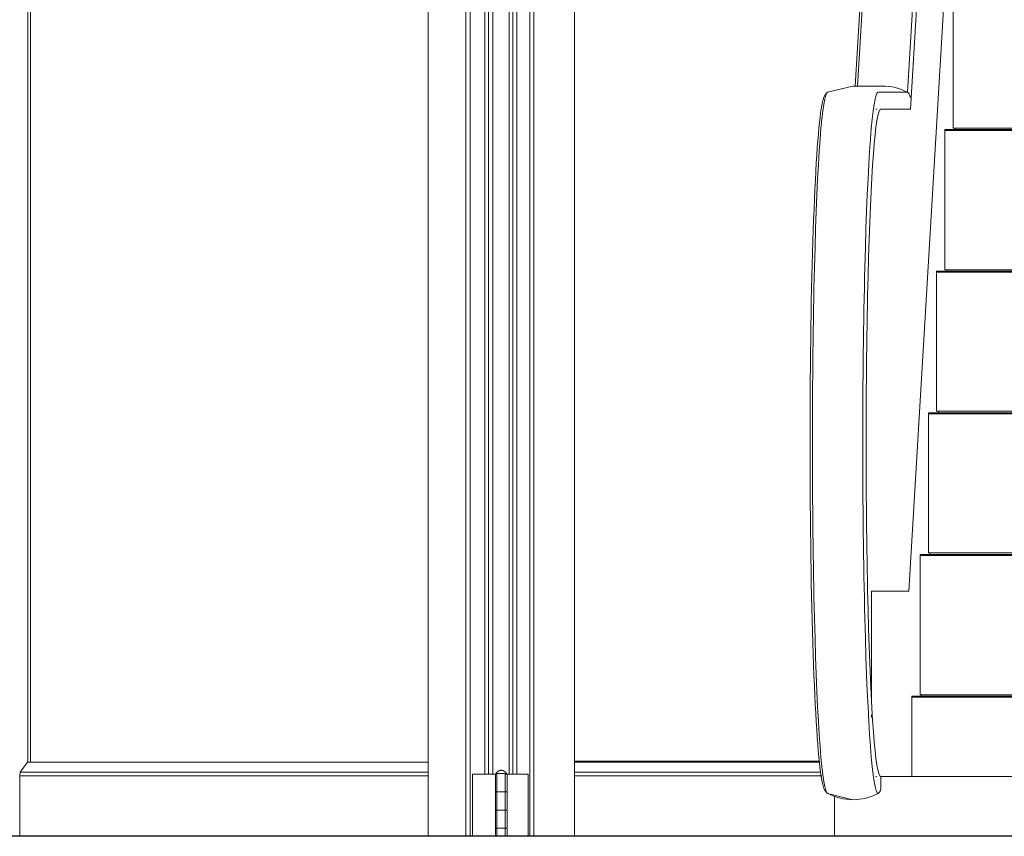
# Model space of a CAD drawing. Header units: inches. Extents: x 424 to 2043, y -237 to 445.
# Tile 778 of 965: x 864.37 to 865.71, y 216.7 to 217.82. Entities that reach past the tile are written whole.
import ezdxf

# ---------------------------------------------------------------- set-up
doc = ezdxf.new("R2010")
doc.units = ezdxf.units.IN
doc.header["$MEASUREMENT"] = 0
doc.layers.add('A-DOOR', color=31, linetype='Continuous', lineweight=9)
doc.layers.add('A-GENM', color=13, linetype='Continuous', lineweight=9)

# ---------------------------------------------------------------- blocks, each defined once
blk = doc.blocks.new('Generic Models 1 - Generic Models 1-135348-Section 1')
at = {"layer": 'A-GENM', "lineweight": 25}
blk.add_line((-89.3931, 1.6), (-119.6678, 1.6), dxfattribs=at)
blk = doc.blocks.new('Escalator - Escalator-177640-Section 1')
at = {"layer": 'A-GENM'}
for p, q in [((-111.1446, 6.5312), (-111.3768, 2.6282)), ((-111.3737, 2.6282), (-111.1412, 6.5377)), ((-111.3052, 2.6197), (-111.0721, 6.5377)), ((-111.3013, 2.5964), (-111.0682, 6.5144)), ((-111.0703, 5.854), (-111.3035, 1.936)), ((-111.2428, 2.5706), (-111.2428, 2.7611)), ((-111.38, 2.6282), (-111.415, 2.6196)), ((-111.3399, 2.6282), (-111.38, 2.6282)), ((-111.3455, 2.6197), (-111.3052, 2.6197)), ((-111.3471, 2.5964), (-111.3485, 2.5964)), ((-111.342, 2.5964), (-111.3013, 2.5964)), ((-111.2541, 2.567), (-111.2541, 2.5686)), ((-111.2541, 2.5686), (-109.8771, 2.5686)), ((-111.2541, 2.3765), (-111.2541, 2.567)), ((-109.8772, 2.567), (-111.2541, 2.567)), ((-111.2541, 2.567), (-109.8772, 2.567)), ((-109.8769, 2.5706), (-111.2428, 2.5706)), ((-111.24, 2.5686), (-111.2399, 2.5706)), ((-111.24, 2.5686), (-111.2399, 2.5706)), ((-111.2654, 2.3729), (-111.2654, 2.3745)), ((-111.2654, 2.3745), (-109.8865, 2.3745)), ((-109.8864, 2.3765), (-111.2541, 2.3765)), ((-111.2516, 2.3745), (-111.2515, 2.3765)), ((-111.2516, 2.3745), (-111.2515, 2.3765)), ((-111.2654, 2.1824), (-111.2654, 2.3729)), ((-109.8866, 2.3729), (-111.2654, 2.3729)), ((-111.2654, 2.3729), (-109.8866, 2.3729)), ((-111.2767, 2.1788), (-111.2767, 2.1803)), ((-111.2767, 2.1803), (-109.8893, 2.1803)), ((-111.2767, 1.9883), (-111.2767, 2.1788)), ((-109.8893, 2.1788), (-111.2767, 2.1788)), ((-111.2767, 2.1788), (-109.8893, 2.1788)), ((-109.8893, 2.1824), (-111.2654, 2.1824)), ((-111.2631, 2.1803), (-111.263, 2.1824)), ((-111.2631, 2.1803), (-111.263, 2.1824)), ((-111.2881, 1.9846), (-111.2881, 1.9862)), ((-111.2881, 1.9862), (-109.8881, 1.9862)), ((-111.2881, 1.7941), (-111.2881, 1.9846)), ((-109.8881, 1.9846), (-111.2881, 1.9846)), ((-111.2881, 1.9846), (-109.8881, 1.9846)), ((-109.888, 1.9883), (-111.2767, 1.9883)), ((-111.2747, 1.9862), (-111.2746, 1.9883)), ((-111.2747, 1.9862), (-111.2746, 1.9883)), ((-111.3035, 1.936), (-111.3547, 1.936)), ((-111.3547, 1.936), (-111.3547, 1.7872)), ((-109.8828, 1.7941), (-111.2881, 1.7941)), ((-111.2862, 1.7921), (-111.2861, 1.7941)), ((-111.2862, 1.7921), (-111.2861, 1.7941)), ((-111.2994, 1.7905), (-111.2994, 1.7921)), ((-111.2994, 1.7921), (-109.8826, 1.7921)), ((-111.2994, 1.682), (-111.2994, 1.7905)), ((-109.8827, 1.7905), (-111.2994, 1.7905)), ((-111.2994, 1.7905), (-109.8827, 1.7905)), ((-111.3547, 1.7666), (-111.3547, 1.763)), ((-111.3485, 1.682), (-111.3471, 1.682)), ((-111.3485, 1.682), (-111.3471, 1.682)), ((-111.342, 1.6659), (-111.342, 1.682)), ((-111.342, 1.682), (-109.8733, 1.682)), ((-111.38, 1.6502), (-111.415, 1.6589)), ((-111.4054, 1.6), (-111.4054, 1.6552))]:
    blk.add_line(p, q, dxfattribs=at)
at = {"layer": 'A-GENM', "flags": 128}
blk.add_lwpolyline([(-111.4152, 1.659), (-111.4183, 1.6626), (-111.4198, 1.6657), (-111.4209, 1.669), (-111.4219, 1.6728), (-111.4227, 1.6771), (-111.4236, 1.6821), (-111.4244, 1.6878), (-111.4252, 1.6941), (-111.426, 1.7011), (-111.4267, 1.7088), (-111.4275, 1.7172), (-111.4282, 1.7262), (-111.4289, 1.7359), (-111.4296, 1.7462), (-111.4303, 1.7572), (-111.431, 1.7687), (-111.4316, 1.7808), (-111.4322, 1.7935), (-111.4328, 1.8068), (-111.4334, 1.8206), (-111.4339, 1.8349), (-111.4345, 1.8497), (-111.435, 1.8649), (-111.4354, 1.8806), (-111.4359, 1.8966), (-111.4363, 1.9131), (-111.4367, 1.93), (-111.437, 1.9471), (-111.4373, 1.9646), (-111.4376, 1.9823), (-111.4379, 2.0004), (-111.4381, 2.0186), (-111.4383, 2.037), (-111.4385, 2.0556), (-111.4386, 2.0743), (-111.4387, 2.0931), (-111.4388, 2.112), (-111.4388, 2.1309), (-111.4388, 2.1499), (-111.4387, 2.1688), (-111.4387, 2.1877), (-111.4386, 2.2065), (-111.4384, 2.2252), (-111.4383, 2.2437), (-111.4381, 2.2621), (-111.4378, 2.2803), (-111.4376, 2.2983), (-111.4373, 2.316), (-111.437, 2.3335), (-111.4366, 2.3506), (-111.4362, 2.3674), (-111.4358, 2.3838), (-111.4354, 2.3998), (-111.4349, 2.4155), (-111.4344, 2.4307), (-111.4339, 2.4454), (-111.4333, 2.4596), (-111.4328, 2.4733), (-111.4322, 2.4865), (-111.4315, 2.4991), (-111.4309, 2.5112), (-111.4302, 2.5227), (-111.4296, 2.5335), (-111.4289, 2.5438), (-111.4281, 2.5534), (-111.4274, 2.5623), (-111.4267, 2.5706), (-111.4259, 2.5783), (-111.4251, 2.5852), (-111.4243, 2.5914), (-111.4235, 2.597), (-111.4226, 2.6019), (-111.4217, 2.6062), (-111.4208, 2.6099), (-111.4197, 2.6131), (-111.4181, 2.6163), (-111.4152, 2.6194)], dxfattribs=at)
at = {"layer": 'A-GENM'}
for centre, major_axis, ratio, start_param, end_param in [((-111.4145, 2.1392), (0, 0.4805), 0.043708, 0, 3.141593), ((-111.3455, 2.1392), (0, 0.4805), 0.043708, 0, 3.141593), ((-111.342, 2.1392), (0, 0.4572), 0.043708, 0, 3.141593), ((-111.4091, 1.6659), (0, 0.00898), 0.999044, 1.801013, 2.491661), ((-111.3509, 1.6659), (0, 0.00898), 0.999044, 3.791524, 4.712389), ((-111.38, 1.7243), (0, 0.0741), 0.999044, 2.656457, 3.626729)]:
    blk.add_ellipse(centre, major_axis=major_axis, ratio=ratio, start_param=start_param, end_param=end_param, dxfattribs=at)
for points in [[(-111.3399, 2.6282), (-111.3279, 2.6282), (-111.3159, 2.6253), (-111.3052, 2.6197)], [(-111.3052, 2.6197), (-111.3047, 2.6193), (-111.3036, 2.6183), (-111.3025, 2.6166), (-111.3018, 2.6146), (-111.3016, 2.6132), (-111.3016, 2.6125)]]:
    blk.add_open_spline(points, degree=3, dxfattribs=at)
blk = doc.blocks.new('5-panel_Bi-fold_external_door_10806 - Type 1-V58-Section 1')
at = {"layer": 'A-DOOR'}
for p, q in [((-111.9617, 1.6), (-111.9617, 4.3383)), ((-111.9104, 1.6), (-111.9104, 4.3383)), ((-111.9045, 4.3383), (-111.9045, 1.6)), ((-111.8227, 1.6), (-111.8227, 4.3379)), ((-111.8173, 1.6), (-111.8173, 4.3379)), ((-111.7613, 1.6), (-111.7613, 4.3379)), ((-112.5102, 4.2627), (-112.5102, 1.7018)), ((-112.5066, 4.2627), (-112.5066, 1.7018)), ((-111.8841, 1.685), (-111.8841, 4.25)), ((-111.8794, 1.685), (-111.8794, 4.25)), ((-111.8735, 1.685), (-111.8735, 4.25)), ((-111.8511, 1.685), (-111.8511, 4.25)), ((-111.8457, 4.25), (-111.8457, 1.685)), ((-111.8405, 1.685), (-111.8405, 4.25)), ((-112.521, 1.6879), (-112.5108, 1.7018)), ((-112.5108, 1.7018), (-111.9617, 1.7018)), ((-111.4257, 1.7031), (-111.7613, 1.7031)), ((-111.4256, 1.7018), (-111.7613, 1.7018)), ((-112.5211, 1.6829), (-112.521, 1.6879)), ((-112.521, 1.6879), (-111.9617, 1.6879)), ((-111.868, 1.686), (-111.8621, 1.686)), ((-111.8621, 1.686), (-111.8556, 1.686)), ((-111.4238, 1.6879), (-111.7613, 1.6879)), ((-112.5211, 1.6), (-112.5211, 1.6829)), ((-112.5211, 1.6829), (-111.9617, 1.6829)), ((-111.9011, 1.685), (-111.8994, 1.685)), ((-111.9011, 1.6), (-111.9011, 1.685)), ((-111.8994, 1.685), (-111.8973, 1.685)), ((-111.8973, 1.685), (-111.8857, 1.685)), ((-111.8857, 1.685), (-111.8834, 1.685)), ((-111.8834, 1.685), (-111.881, 1.685)), ((-111.881, 1.685), (-111.8794, 1.685)), ((-111.8794, 1.685), (-111.8735, 1.685)), ((-111.8735, 1.685), (-111.8679, 1.685)), ((-111.8698, 1.685), (-111.8698, 1.662)), ((-111.8679, 1.685), (-111.8679, 1.6)), ((-111.8562, 1.685), (-111.8511, 1.685)), ((-111.8562, 1.6), (-111.8562, 1.685)), ((-111.8538, 1.662), (-111.8538, 1.685)), ((-111.8511, 1.685), (-111.8457, 1.685)), ((-111.8457, 1.685), (-111.8441, 1.685)), ((-111.8441, 1.685), (-111.8418, 1.685)), ((-111.8418, 1.685), (-111.8395, 1.685)), ((-111.8395, 1.685), (-111.8289, 1.685)), ((-111.8289, 1.685), (-111.8268, 1.685)), ((-111.8268, 1.685), (-111.8249, 1.685)), ((-111.8249, 1.685), (-111.8249, 1.6)), ((-111.4228, 1.6829), (-111.7613, 1.6829)), ((-111.8698, 1.66), (-111.8698, 1.637)), ((-111.868, 1.661), (-111.8615, 1.661)), ((-111.8621, 1.661), (-111.8679, 1.661)), ((-111.857, 1.661), (-111.8621, 1.661)), ((-111.8615, 1.661), (-111.856, 1.661)), ((-111.8538, 1.637), (-111.8538, 1.66)), ((-111.8698, 1.635), (-111.8698, 1.612)), ((-111.868, 1.636), (-111.8615, 1.636)), ((-111.8621, 1.636), (-111.8679, 1.636)), ((-111.857, 1.636), (-111.8621, 1.636)), ((-111.8615, 1.636), (-111.856, 1.636)), ((-111.8538, 1.612), (-111.8538, 1.635)), ((-111.8698, 1.61), (-111.8698, 1.6)), ((-111.868, 1.611), (-111.8615, 1.611)), ((-111.8621, 1.611), (-111.8679, 1.611)), ((-111.857, 1.611), (-111.8621, 1.611)), ((-111.8615, 1.611), (-111.856, 1.611)), ((-111.8538, 1.6), (-111.8538, 1.61))]:
    blk.add_line(p, q, dxfattribs=at)
at = {"layer": 'A-DOOR', "flags": 128}
for points in [[(-111.8698, 1.685), (-111.8698, 1.685), (-111.8698, 1.6851), (-111.8698, 1.6851), (-111.8698, 1.6852), (-111.8698, 1.6852), (-111.8698, 1.6852), (-111.8698, 1.6853), (-111.8697, 1.6853), (-111.8697, 1.6854), (-111.8697, 1.6854), (-111.8697, 1.6854), (-111.8697, 1.6855), (-111.8697, 1.6855), (-111.8696, 1.6855), (-111.8696, 1.6856), (-111.8696, 1.6856), (-111.8696, 1.6856), (-111.8695, 1.6857), (-111.8695, 1.6857), (-111.8695, 1.6857), (-111.8695, 1.6857), (-111.8694, 1.6858), (-111.8694, 1.6858), (-111.8694, 1.6858), (-111.8693, 1.6858), (-111.8693, 1.6859), (-111.8693, 1.6859), (-111.8692, 1.6859), (-111.8692, 1.6859), (-111.8692, 1.6859), (-111.8691, 1.6859), (-111.8691, 1.686), (-111.869, 1.686), (-111.869, 1.686), (-111.869, 1.686), (-111.8689, 1.686), (-111.8689, 1.686), (-111.8688, 1.686), (-111.8688, 1.686), (-111.8688, 1.686)], [(-111.8688, 1.686), (-111.8687, 1.6863), (-111.8685, 1.6865), (-111.8684, 1.6868), (-111.8682, 1.6871), (-111.868, 1.6873), (-111.8678, 1.6876), (-111.8676, 1.6878), (-111.8674, 1.688), (-111.8672, 1.6883), (-111.867, 1.6885), (-111.8668, 1.6887), (-111.8665, 1.6889), (-111.8663, 1.6891), (-111.866, 1.6892), (-111.8658, 1.6894), (-111.8655, 1.6895), (-111.8652, 1.6897), (-111.8649, 1.6898), (-111.8647, 1.6899), (-111.8644, 1.6901), (-111.8641, 1.6902), (-111.8638, 1.6902), (-111.8635, 1.6903), (-111.8632, 1.6904), (-111.8629, 1.6904), (-111.8626, 1.6905), (-111.8623, 1.6905), (-111.862, 1.6905), (-111.8618, 1.6905)], [(-111.8621, 1.686), (-111.8624, 1.686), (-111.8627, 1.686), (-111.8629, 1.686), (-111.8632, 1.686), (-111.8635, 1.686), (-111.8638, 1.686), (-111.864, 1.686), (-111.8643, 1.686), (-111.8645, 1.686), (-111.8648, 1.686), (-111.865, 1.686), (-111.8653, 1.686), (-111.8655, 1.686), (-111.8658, 1.686), (-111.866, 1.686), (-111.8662, 1.686), (-111.8664, 1.686), (-111.8666, 1.686), (-111.8668, 1.686), (-111.867, 1.686), (-111.8672, 1.686), (-111.8674, 1.686), (-111.8675, 1.686), (-111.8677, 1.686), (-111.8678, 1.686), (-111.868, 1.686), (-111.8681, 1.686), (-111.8682, 1.686), (-111.8683, 1.686), (-111.8684, 1.686), (-111.8685, 1.686), (-111.8686, 1.686), (-111.8686, 1.686), (-111.8687, 1.686), (-111.8687, 1.686), (-111.8688, 1.686), (-111.8688, 1.686), (-111.8688, 1.686)], [(-111.8688, 1.686), (-111.8688, 1.686), (-111.8688, 1.686), (-111.8687, 1.686), (-111.8687, 1.686), (-111.8687, 1.686), (-111.8686, 1.686), (-111.8685, 1.686), (-111.8684, 1.686), (-111.8683, 1.686), (-111.8682, 1.686), (-111.8681, 1.686), (-111.868, 1.686), (-111.8679, 1.686), (-111.8677, 1.686), (-111.8676, 1.686), (-111.8674, 1.686), (-111.8672, 1.686)], [(-111.8548, 1.686), (-111.8548, 1.686), (-111.8548, 1.686), (-111.8548, 1.686), (-111.8549, 1.686), (-111.8549, 1.686), (-111.855, 1.686), (-111.8551, 1.686), (-111.8551, 1.686), (-111.8552, 1.686), (-111.8553, 1.686), (-111.8555, 1.686), (-111.8556, 1.686), (-111.8557, 1.686), (-111.8559, 1.686), (-111.856, 1.686), (-111.8562, 1.686), (-111.8563, 1.686), (-111.8565, 1.686), (-111.8567, 1.686), (-111.8569, 1.686), (-111.8571, 1.686), (-111.8573, 1.686), (-111.8576, 1.686), (-111.8578, 1.686), (-111.858, 1.686), (-111.8582, 1.686), (-111.8585, 1.686), (-111.8587, 1.686), (-111.859, 1.686), (-111.8593, 1.686), (-111.8595, 1.686), (-111.8598, 1.686), (-111.8601, 1.686), (-111.8603, 1.686), (-111.8606, 1.686), (-111.8609, 1.686), (-111.8612, 1.686), (-111.8614, 1.686), (-111.8617, 1.686), (-111.862, 1.686), (-111.8621, 1.686)], [(-111.8618, 1.6905), (-111.8615, 1.6905), (-111.8612, 1.6905), (-111.8609, 1.6904), (-111.8606, 1.6904), (-111.8603, 1.6903), (-111.86, 1.6903), (-111.8597, 1.6902), (-111.8594, 1.6901), (-111.8591, 1.69), (-111.8588, 1.6899), (-111.8585, 1.6898), (-111.8582, 1.6896), (-111.858, 1.6895), (-111.8577, 1.6893), (-111.8574, 1.6892), (-111.8572, 1.689), (-111.857, 1.6888), (-111.8567, 1.6886), (-111.8565, 1.6884), (-111.8563, 1.6882), (-111.8561, 1.6879), (-111.8559, 1.6877), (-111.8557, 1.6875), (-111.8555, 1.6872), (-111.8553, 1.687), (-111.8552, 1.6867), (-111.855, 1.6864), (-111.8549, 1.6862), (-111.8548, 1.686)], [(-111.8562, 1.686), (-111.856, 1.686), (-111.8559, 1.686), (-111.8557, 1.686), (-111.8556, 1.686), (-111.8555, 1.686), (-111.8554, 1.686), (-111.8553, 1.686), (-111.8552, 1.686), (-111.8551, 1.686), (-111.855, 1.686), (-111.8549, 1.686), (-111.8549, 1.686), (-111.8548, 1.686), (-111.8548, 1.686), (-111.8548, 1.686), (-111.8548, 1.686)], [(-111.8548, 1.686), (-111.8548, 1.686), (-111.8547, 1.686), (-111.8547, 1.686), (-111.8546, 1.686), (-111.8546, 1.686), (-111.8546, 1.686), (-111.8545, 1.686), (-111.8545, 1.6859), (-111.8544, 1.6859), (-111.8544, 1.6859), (-111.8544, 1.6859), (-111.8543, 1.6859), (-111.8543, 1.6859), (-111.8543, 1.6858), (-111.8542, 1.6858), (-111.8542, 1.6858), (-111.8542, 1.6858), (-111.8541, 1.6858), (-111.8541, 1.6857), (-111.8541, 1.6857), (-111.854, 1.6857), (-111.854, 1.6856), (-111.854, 1.6856), (-111.854, 1.6856), (-111.854, 1.6855), (-111.8539, 1.6855), (-111.8539, 1.6855), (-111.8539, 1.6854), (-111.8539, 1.6854), (-111.8539, 1.6854), (-111.8538, 1.6853), (-111.8538, 1.6853), (-111.8538, 1.6852), (-111.8538, 1.6852), (-111.8538, 1.6852), (-111.8538, 1.6851), (-111.8538, 1.6851), (-111.8538, 1.6851), (-111.8538, 1.685), (-111.8538, 1.685)], [(-111.8688, 1.661), (-111.8688, 1.661), (-111.8689, 1.661), (-111.8689, 1.661), (-111.869, 1.661), (-111.869, 1.661), (-111.869, 1.661), (-111.8691, 1.661), (-111.8691, 1.6611), (-111.8691, 1.6611), (-111.8692, 1.6611), (-111.8692, 1.6611), (-111.8693, 1.6611), (-111.8693, 1.6611), (-111.8693, 1.6612), (-111.8694, 1.6612), (-111.8694, 1.6612), (-111.8694, 1.6612), (-111.8695, 1.6612), (-111.8695, 1.6613), (-111.8695, 1.6613), (-111.8695, 1.6613), (-111.8696, 1.6614), (-111.8696, 1.6614), (-111.8696, 1.6614), (-111.8696, 1.6615), (-111.8697, 1.6615), (-111.8697, 1.6615), (-111.8697, 1.6616), (-111.8697, 1.6616), (-111.8697, 1.6616), (-111.8697, 1.6617), (-111.8698, 1.6617), (-111.8698, 1.6618), (-111.8698, 1.6618), (-111.8698, 1.6618), (-111.8698, 1.6619), (-111.8698, 1.6619), (-111.8698, 1.6619), (-111.8698, 1.662), (-111.8698, 1.662)], [(-111.8698, 1.66), (-111.8698, 1.66), (-111.8698, 1.6601), (-111.8698, 1.6601), (-111.8698, 1.6602), (-111.8698, 1.6602), (-111.8698, 1.6602), (-111.8698, 1.6603), (-111.8697, 1.6603), (-111.8697, 1.6604), (-111.8697, 1.6604), (-111.8697, 1.6604), (-111.8697, 1.6605), (-111.8697, 1.6605), (-111.8696, 1.6605), (-111.8696, 1.6606), (-111.8696, 1.6606), (-111.8696, 1.6606), (-111.8695, 1.6607), (-111.8695, 1.6607), (-111.8695, 1.6607), (-111.8695, 1.6607), (-111.8694, 1.6608), (-111.8694, 1.6608), (-111.8694, 1.6608), (-111.8693, 1.6608), (-111.8693, 1.6609), (-111.8693, 1.6609), (-111.8692, 1.6609), (-111.8692, 1.6609), (-111.8692, 1.6609), (-111.8691, 1.6609), (-111.8691, 1.661), (-111.869, 1.661), (-111.869, 1.661), (-111.869, 1.661), (-111.8689, 1.661), (-111.8689, 1.661), (-111.8688, 1.661), (-111.8688, 1.661), (-111.8688, 1.661)], [(-111.8621, 1.661), (-111.8624, 1.661), (-111.8627, 1.661), (-111.8629, 1.661), (-111.8632, 1.661), (-111.8635, 1.661), (-111.8638, 1.661), (-111.864, 1.661), (-111.8643, 1.661), (-111.8645, 1.661), (-111.8648, 1.661), (-111.865, 1.661), (-111.8653, 1.661), (-111.8655, 1.661), (-111.8658, 1.661), (-111.866, 1.661), (-111.8662, 1.661), (-111.8664, 1.661), (-111.8666, 1.661), (-111.8668, 1.661), (-111.867, 1.661), (-111.8672, 1.661), (-111.8674, 1.661), (-111.8675, 1.661), (-111.8677, 1.661), (-111.8678, 1.661), (-111.868, 1.661), (-111.8681, 1.661), (-111.8682, 1.661), (-111.8683, 1.661), (-111.8684, 1.661), (-111.8685, 1.661), (-111.8686, 1.661), (-111.8686, 1.661), (-111.8687, 1.661), (-111.8687, 1.661), (-111.8688, 1.661), (-111.8688, 1.661), (-111.8688, 1.661)], [(-111.8688, 1.661), (-111.8688, 1.661), (-111.8688, 1.661), (-111.8687, 1.661), (-111.8687, 1.661), (-111.8687, 1.661), (-111.8686, 1.661), (-111.8685, 1.661), (-111.8684, 1.661), (-111.8683, 1.661), (-111.8682, 1.661), (-111.8681, 1.661), (-111.868, 1.661), (-111.8679, 1.661), (-111.8677, 1.661), (-111.8676, 1.661), (-111.8674, 1.661), (-111.8672, 1.661), (-111.8671, 1.661), (-111.8669, 1.661), (-111.8667, 1.661), (-111.8665, 1.661), (-111.8663, 1.661), (-111.866, 1.661), (-111.8658, 1.661), (-111.8656, 1.661), (-111.8653, 1.661), (-111.8651, 1.661), (-111.8648, 1.661), (-111.8646, 1.661), (-111.8643, 1.661), (-111.8641, 1.661), (-111.8638, 1.661), (-111.8635, 1.661), (-111.8633, 1.661), (-111.863, 1.661), (-111.8627, 1.661), (-111.8624, 1.661), (-111.8621, 1.661), (-111.8619, 1.661), (-111.8616, 1.661), (-111.8615, 1.661)], [(-111.8615, 1.661), (-111.8618, 1.661), (-111.862, 1.661), (-111.8623, 1.661), (-111.8626, 1.661), (-111.8629, 1.661), (-111.8632, 1.661), (-111.8634, 1.661), (-111.8637, 1.661), (-111.864, 1.661), (-111.8642, 1.661), (-111.8645, 1.661), (-111.8648, 1.661), (-111.865, 1.661), (-111.8652, 1.661), (-111.8655, 1.661), (-111.8657, 1.661), (-111.866, 1.661), (-111.8662, 1.661), (-111.8664, 1.661), (-111.8666, 1.661), (-111.8668, 1.661), (-111.867, 1.661), (-111.8672, 1.661), (-111.8673, 1.661), (-111.8675, 1.661), (-111.8677, 1.661), (-111.8678, 1.661), (-111.868, 1.661), (-111.8681, 1.661), (-111.8682, 1.661), (-111.8683, 1.661), (-111.8684, 1.661), (-111.8685, 1.661), (-111.8686, 1.661), (-111.8686, 1.661), (-111.8687, 1.661), (-111.8687, 1.661), (-111.8688, 1.661), (-111.8688, 1.661), (-111.8688, 1.661)], [(-111.8688, 1.661), (-111.8688, 1.661), (-111.8688, 1.661), (-111.8687, 1.661), (-111.8687, 1.661), (-111.8687, 1.661), (-111.8686, 1.661), (-111.8685, 1.661), (-111.8684, 1.661), (-111.8683, 1.661), (-111.8682, 1.661), (-111.8681, 1.661), (-111.868, 1.661), (-111.8679, 1.661), (-111.8677, 1.661), (-111.8676, 1.661), (-111.8674, 1.661), (-111.8672, 1.661), (-111.8671, 1.661), (-111.8669, 1.661), (-111.8667, 1.661), (-111.8665, 1.661), (-111.8663, 1.661), (-111.866, 1.661), (-111.8658, 1.661), (-111.8656, 1.661), (-111.8653, 1.661), (-111.8651, 1.661), (-111.8648, 1.661), (-111.8646, 1.661), (-111.8643, 1.661), (-111.8641, 1.661), (-111.8638, 1.661), (-111.8635, 1.661), (-111.8633, 1.661), (-111.863, 1.661), (-111.8627, 1.661), (-111.8624, 1.661), (-111.8621, 1.661), (-111.8621, 1.661)], [(-111.8548, 1.661), (-111.8548, 1.661), (-111.8548, 1.661), (-111.8548, 1.661), (-111.8549, 1.661), (-111.8549, 1.661), (-111.855, 1.661), (-111.8551, 1.661), (-111.8551, 1.661), (-111.8552, 1.661), (-111.8553, 1.661), (-111.8555, 1.661), (-111.8556, 1.661), (-111.8557, 1.661), (-111.8559, 1.661), (-111.856, 1.661), (-111.8562, 1.661), (-111.8563, 1.661), (-111.8565, 1.661), (-111.8567, 1.661), (-111.8569, 1.661), (-111.8571, 1.661), (-111.8573, 1.661), (-111.8576, 1.661), (-111.8578, 1.661), (-111.858, 1.661), (-111.8582, 1.661), (-111.8585, 1.661), (-111.8587, 1.661), (-111.859, 1.661), (-111.8593, 1.661), (-111.8595, 1.661), (-111.8598, 1.661), (-111.8601, 1.661), (-111.8603, 1.661), (-111.8606, 1.661), (-111.8609, 1.661), (-111.8612, 1.661), (-111.8614, 1.661), (-111.8617, 1.661), (-111.862, 1.661), (-111.8621, 1.661)], [(-111.8621, 1.661), (-111.8618, 1.661), (-111.8615, 1.661), (-111.8613, 1.661), (-111.861, 1.661), (-111.8607, 1.661), (-111.8604, 1.661), (-111.8602, 1.661), (-111.8599, 1.661), (-111.8596, 1.661), (-111.8594, 1.661), (-111.8591, 1.661), (-111.8588, 1.661), (-111.8586, 1.661), (-111.8583, 1.661), (-111.8581, 1.661), (-111.8579, 1.661), (-111.8576, 1.661), (-111.8574, 1.661), (-111.8572, 1.661), (-111.857, 1.661), (-111.8568, 1.661), (-111.8566, 1.661), (-111.8564, 1.661), (-111.8562, 1.661), (-111.8561, 1.661), (-111.8559, 1.661), (-111.8558, 1.661), (-111.8556, 1.661), (-111.8555, 1.661), (-111.8554, 1.661), (-111.8553, 1.661), (-111.8552, 1.661), (-111.8551, 1.661), (-111.855, 1.661), (-111.855, 1.661), (-111.8549, 1.661), (-111.8549, 1.661), (-111.8548, 1.661), (-111.8548, 1.661), (-111.8548, 1.661)], [(-111.8615, 1.661), (-111.8612, 1.661), (-111.8609, 1.661), (-111.8607, 1.661), (-111.8604, 1.661), (-111.8601, 1.661), (-111.8598, 1.661), (-111.8596, 1.661), (-111.8593, 1.661), (-111.859, 1.661), (-111.8588, 1.661), (-111.8585, 1.661), (-111.8583, 1.661), (-111.8581, 1.661), (-111.8578, 1.661), (-111.8576, 1.661), (-111.8574, 1.661), (-111.8572, 1.661), (-111.857, 1.661), (-111.8568, 1.661), (-111.8566, 1.661), (-111.8564, 1.661), (-111.8562, 1.661)], [(-111.8562, 1.661), (-111.8563, 1.661), (-111.8565, 1.661), (-111.8567, 1.661), (-111.8569, 1.661), (-111.8571, 1.661), (-111.8573, 1.661), (-111.8576, 1.661), (-111.8578, 1.661), (-111.858, 1.661), (-111.8582, 1.661), (-111.8585, 1.661), (-111.8587, 1.661), (-111.859, 1.661), (-111.8593, 1.661), (-111.8595, 1.661), (-111.8598, 1.661), (-111.8601, 1.661), (-111.8603, 1.661), (-111.8606, 1.661), (-111.8609, 1.661), (-111.8612, 1.661), (-111.8614, 1.661), (-111.8615, 1.661)], [(-111.8548, 1.661), (-111.8548, 1.661), (-111.8548, 1.661), (-111.8548, 1.661), (-111.8549, 1.661), (-111.8549, 1.661), (-111.855, 1.661), (-111.8551, 1.661), (-111.8551, 1.661), (-111.8552, 1.661), (-111.8553, 1.661), (-111.8555, 1.661), (-111.8556, 1.661), (-111.8557, 1.661), (-111.8559, 1.661)], [(-111.8557, 1.661), (-111.8556, 1.661), (-111.8555, 1.661), (-111.8554, 1.661), (-111.8553, 1.661), (-111.8552, 1.661), (-111.8551, 1.661), (-111.855, 1.661), (-111.8549, 1.661), (-111.8549, 1.661), (-111.8548, 1.661), (-111.8548, 1.661), (-111.8548, 1.661), (-111.8548, 1.661)], [(-111.8538, 1.662), (-111.8538, 1.662), (-111.8538, 1.6619), (-111.8538, 1.6619), (-111.8538, 1.6618), (-111.8538, 1.6618), (-111.8538, 1.6618), (-111.8538, 1.6617), (-111.8538, 1.6617), (-111.8539, 1.6616), (-111.8539, 1.6616), (-111.8539, 1.6616), (-111.8539, 1.6615), (-111.8539, 1.6615), (-111.8539, 1.6615), (-111.854, 1.6614), (-111.854, 1.6614), (-111.854, 1.6614), (-111.854, 1.6613), (-111.8541, 1.6613), (-111.8541, 1.6613), (-111.8541, 1.6613), (-111.8542, 1.6612), (-111.8542, 1.6612), (-111.8542, 1.6612), (-111.8543, 1.6612), (-111.8543, 1.6611), (-111.8543, 1.6611), (-111.8544, 1.6611), (-111.8544, 1.6611), (-111.8544, 1.6611), (-111.8545, 1.6611), (-111.8545, 1.661), (-111.8545, 1.661), (-111.8546, 1.661), (-111.8546, 1.661), (-111.8547, 1.661), (-111.8547, 1.661), (-111.8547, 1.661), (-111.8548, 1.661), (-111.8548, 1.661)], [(-111.8548, 1.661), (-111.8548, 1.661), (-111.8547, 1.661), (-111.8547, 1.661), (-111.8546, 1.661), (-111.8546, 1.661), (-111.8546, 1.661), (-111.8545, 1.661), (-111.8545, 1.6609), (-111.8544, 1.6609), (-111.8544, 1.6609), (-111.8544, 1.6609), (-111.8543, 1.6609), (-111.8543, 1.6609), (-111.8543, 1.6608), (-111.8542, 1.6608), (-111.8542, 1.6608), (-111.8542, 1.6608), (-111.8541, 1.6608), (-111.8541, 1.6607), (-111.8541, 1.6607), (-111.854, 1.6607), (-111.854, 1.6606), (-111.854, 1.6606), (-111.854, 1.6606), (-111.854, 1.6605), (-111.8539, 1.6605), (-111.8539, 1.6605), (-111.8539, 1.6604), (-111.8539, 1.6604), (-111.8539, 1.6604), (-111.8538, 1.6603), (-111.8538, 1.6603), (-111.8538, 1.6602), (-111.8538, 1.6602), (-111.8538, 1.6602), (-111.8538, 1.6601), (-111.8538, 1.6601), (-111.8538, 1.6601), (-111.8538, 1.66), (-111.8538, 1.66)], [(-111.8688, 1.636), (-111.8688, 1.636), (-111.8689, 1.636), (-111.8689, 1.636), (-111.869, 1.636), (-111.869, 1.636), (-111.869, 1.636), (-111.8691, 1.636), (-111.8691, 1.6361), (-111.8691, 1.6361), (-111.8692, 1.6361), (-111.8692, 1.6361), (-111.8693, 1.6361), (-111.8693, 1.6361), (-111.8693, 1.6362), (-111.8694, 1.6362), (-111.8694, 1.6362), (-111.8694, 1.6362), (-111.8695, 1.6362), (-111.8695, 1.6363), (-111.8695, 1.6363), (-111.8695, 1.6363), (-111.8696, 1.6364), (-111.8696, 1.6364), (-111.8696, 1.6364), (-111.8696, 1.6365), (-111.8697, 1.6365), (-111.8697, 1.6365), (-111.8697, 1.6366), (-111.8697, 1.6366), (-111.8697, 1.6366), (-111.8697, 1.6367), (-111.8698, 1.6367), (-111.8698, 1.6368), (-111.8698, 1.6368), (-111.8698, 1.6368), (-111.8698, 1.6369), (-111.8698, 1.6369), (-111.8698, 1.6369), (-111.8698, 1.637), (-111.8698, 1.637)], [(-111.8698, 1.635), (-111.8698, 1.635), (-111.8698, 1.6351), (-111.8698, 1.6351), (-111.8698, 1.6352), (-111.8698, 1.6352), (-111.8698, 1.6352), (-111.8698, 1.6353), (-111.8697, 1.6353), (-111.8697, 1.6354), (-111.8697, 1.6354), (-111.8697, 1.6354), (-111.8697, 1.6355), (-111.8697, 1.6355), (-111.8696, 1.6355), (-111.8696, 1.6356), (-111.8696, 1.6356), (-111.8696, 1.6356), (-111.8695, 1.6357), (-111.8695, 1.6357), (-111.8695, 1.6357), (-111.8695, 1.6357), (-111.8694, 1.6358), (-111.8694, 1.6358), (-111.8694, 1.6358), (-111.8693, 1.6358), (-111.8693, 1.6359), (-111.8693, 1.6359), (-111.8692, 1.6359), (-111.8692, 1.6359), (-111.8692, 1.6359), (-111.8691, 1.6359), (-111.8691, 1.636), (-111.869, 1.636), (-111.869, 1.636), (-111.869, 1.636), (-111.8689, 1.636), (-111.8689, 1.636), (-111.8688, 1.636), (-111.8688, 1.636), (-111.8688, 1.636)], [(-111.8621, 1.636), (-111.8624, 1.636), (-111.8627, 1.636), (-111.8629, 1.636), (-111.8632, 1.636), (-111.8635, 1.636), (-111.8638, 1.636), (-111.864, 1.636), (-111.8643, 1.636), (-111.8645, 1.636), (-111.8648, 1.636), (-111.865, 1.636), (-111.8653, 1.636), (-111.8655, 1.636), (-111.8658, 1.636), (-111.866, 1.636), (-111.8662, 1.636), (-111.8664, 1.636), (-111.8666, 1.636), (-111.8668, 1.636), (-111.867, 1.636), (-111.8672, 1.636), (-111.8674, 1.636), (-111.8675, 1.636), (-111.8677, 1.636), (-111.8678, 1.636), (-111.868, 1.636), (-111.8681, 1.636), (-111.8682, 1.636), (-111.8683, 1.636), (-111.8684, 1.636), (-111.8685, 1.636), (-111.8686, 1.636), (-111.8686, 1.636), (-111.8687, 1.636), (-111.8687, 1.636), (-111.8688, 1.636), (-111.8688, 1.636), (-111.8688, 1.636)], [(-111.8688, 1.636), (-111.8688, 1.636), (-111.8688, 1.636), (-111.8687, 1.636), (-111.8687, 1.636), (-111.8687, 1.636), (-111.8686, 1.636), (-111.8685, 1.636), (-111.8684, 1.636), (-111.8683, 1.636), (-111.8682, 1.636), (-111.8681, 1.636), (-111.868, 1.636), (-111.8679, 1.636), (-111.8677, 1.636), (-111.8676, 1.636), (-111.8674, 1.636), (-111.8672, 1.636), (-111.8671, 1.636), (-111.8669, 1.636), (-111.8667, 1.636), (-111.8665, 1.636), (-111.8663, 1.636), (-111.866, 1.636), (-111.8658, 1.636), (-111.8656, 1.636), (-111.8653, 1.636), (-111.8651, 1.636), (-111.8648, 1.636), (-111.8646, 1.636), (-111.8643, 1.636), (-111.8641, 1.636), (-111.8638, 1.636), (-111.8635, 1.636), (-111.8633, 1.636), (-111.863, 1.636), (-111.8627, 1.636), (-111.8624, 1.636), (-111.8621, 1.636), (-111.8619, 1.636), (-111.8616, 1.636), (-111.8615, 1.636)], [(-111.8615, 1.636), (-111.8618, 1.636), (-111.862, 1.636), (-111.8623, 1.636), (-111.8626, 1.636), (-111.8629, 1.636), (-111.8632, 1.636), (-111.8634, 1.636), (-111.8637, 1.636), (-111.864, 1.636), (-111.8642, 1.636), (-111.8645, 1.636), (-111.8648, 1.636), (-111.865, 1.636), (-111.8652, 1.636), (-111.8655, 1.636), (-111.8657, 1.636), (-111.866, 1.636), (-111.8662, 1.636), (-111.8664, 1.636), (-111.8666, 1.636), (-111.8668, 1.636), (-111.867, 1.636), (-111.8672, 1.636), (-111.8673, 1.636), (-111.8675, 1.636), (-111.8677, 1.636), (-111.8678, 1.636), (-111.868, 1.636), (-111.8681, 1.636), (-111.8682, 1.636), (-111.8683, 1.636), (-111.8684, 1.636), (-111.8685, 1.636), (-111.8686, 1.636), (-111.8686, 1.636), (-111.8687, 1.636), (-111.8687, 1.636), (-111.8688, 1.636), (-111.8688, 1.636), (-111.8688, 1.636)], [(-111.8688, 1.636), (-111.8688, 1.636), (-111.8688, 1.636), (-111.8687, 1.636), (-111.8687, 1.636), (-111.8687, 1.636), (-111.8686, 1.636), (-111.8685, 1.636), (-111.8684, 1.636), (-111.8683, 1.636), (-111.8682, 1.636), (-111.8681, 1.636), (-111.868, 1.636), (-111.8679, 1.636), (-111.8677, 1.636), (-111.8676, 1.636), (-111.8674, 1.636), (-111.8672, 1.636), (-111.8671, 1.636), (-111.8669, 1.636), (-111.8667, 1.636), (-111.8665, 1.636), (-111.8663, 1.636), (-111.866, 1.636), (-111.8658, 1.636), (-111.8656, 1.636), (-111.8653, 1.636), (-111.8651, 1.636), (-111.8648, 1.636), (-111.8646, 1.636), (-111.8643, 1.636), (-111.8641, 1.636), (-111.8638, 1.636), (-111.8635, 1.636), (-111.8633, 1.636), (-111.863, 1.636), (-111.8627, 1.636), (-111.8624, 1.636), (-111.8621, 1.636), (-111.8621, 1.636)], [(-111.8548, 1.636), (-111.8548, 1.636), (-111.8548, 1.636), (-111.8548, 1.636), (-111.8549, 1.636), (-111.8549, 1.636), (-111.855, 1.636), (-111.8551, 1.636), (-111.8551, 1.636), (-111.8552, 1.636), (-111.8553, 1.636), (-111.8555, 1.636), (-111.8556, 1.636), (-111.8557, 1.636), (-111.8559, 1.636), (-111.856, 1.636), (-111.8562, 1.636), (-111.8563, 1.636), (-111.8565, 1.636), (-111.8567, 1.636), (-111.8569, 1.636), (-111.8571, 1.636), (-111.8573, 1.636), (-111.8576, 1.636), (-111.8578, 1.636), (-111.858, 1.636), (-111.8582, 1.636), (-111.8585, 1.636), (-111.8587, 1.636), (-111.859, 1.636), (-111.8593, 1.636), (-111.8595, 1.636), (-111.8598, 1.636), (-111.8601, 1.636), (-111.8603, 1.636), (-111.8606, 1.636), (-111.8609, 1.636), (-111.8612, 1.636), (-111.8614, 1.636), (-111.8617, 1.636), (-111.862, 1.636), (-111.8621, 1.636)], [(-111.8621, 1.636), (-111.8618, 1.636), (-111.8615, 1.636), (-111.8613, 1.636), (-111.861, 1.636), (-111.8607, 1.636), (-111.8604, 1.636), (-111.8602, 1.636), (-111.8599, 1.636), (-111.8596, 1.636), (-111.8594, 1.636), (-111.8591, 1.636), (-111.8588, 1.636), (-111.8586, 1.636), (-111.8583, 1.636), (-111.8581, 1.636), (-111.8579, 1.636), (-111.8576, 1.636), (-111.8574, 1.636), (-111.8572, 1.636), (-111.857, 1.636), (-111.8568, 1.636), (-111.8566, 1.636), (-111.8564, 1.636), (-111.8562, 1.636), (-111.8561, 1.636), (-111.8559, 1.636), (-111.8558, 1.636), (-111.8556, 1.636), (-111.8555, 1.636), (-111.8554, 1.636), (-111.8553, 1.636), (-111.8552, 1.636), (-111.8551, 1.636), (-111.855, 1.636), (-111.855, 1.636), (-111.8549, 1.636), (-111.8549, 1.636), (-111.8548, 1.636), (-111.8548, 1.636), (-111.8548, 1.636)], [(-111.8615, 1.636), (-111.8612, 1.636), (-111.8609, 1.636), (-111.8607, 1.636), (-111.8604, 1.636), (-111.8601, 1.636), (-111.8598, 1.636), (-111.8596, 1.636), (-111.8593, 1.636), (-111.859, 1.636), (-111.8588, 1.636), (-111.8585, 1.636), (-111.8583, 1.636), (-111.8581, 1.636), (-111.8578, 1.636), (-111.8576, 1.636), (-111.8574, 1.636), (-111.8572, 1.636), (-111.857, 1.636), (-111.8568, 1.636), (-111.8566, 1.636), (-111.8564, 1.636), (-111.8562, 1.636)], [(-111.8562, 1.636), (-111.8563, 1.636), (-111.8565, 1.636), (-111.8567, 1.636), (-111.8569, 1.636), (-111.8571, 1.636), (-111.8573, 1.636), (-111.8576, 1.636), (-111.8578, 1.636), (-111.858, 1.636), (-111.8582, 1.636), (-111.8585, 1.636), (-111.8587, 1.636), (-111.859, 1.636), (-111.8593, 1.636), (-111.8595, 1.636), (-111.8598, 1.636), (-111.8601, 1.636), (-111.8603, 1.636), (-111.8606, 1.636), (-111.8609, 1.636), (-111.8612, 1.636), (-111.8614, 1.636), (-111.8615, 1.636)], [(-111.8548, 1.636), (-111.8548, 1.636), (-111.8548, 1.636), (-111.8548, 1.636), (-111.8549, 1.636), (-111.8549, 1.636), (-111.855, 1.636), (-111.8551, 1.636), (-111.8551, 1.636), (-111.8552, 1.636), (-111.8553, 1.636), (-111.8555, 1.636), (-111.8556, 1.636), (-111.8557, 1.636), (-111.8559, 1.636)], [(-111.8557, 1.636), (-111.8556, 1.636), (-111.8555, 1.636), (-111.8554, 1.636), (-111.8553, 1.636), (-111.8552, 1.636), (-111.8551, 1.636), (-111.855, 1.636), (-111.8549, 1.636), (-111.8549, 1.636), (-111.8548, 1.636), (-111.8548, 1.636), (-111.8548, 1.636), (-111.8548, 1.636)], [(-111.8538, 1.637), (-111.8538, 1.637), (-111.8538, 1.6369), (-111.8538, 1.6369), (-111.8538, 1.6368), (-111.8538, 1.6368), (-111.8538, 1.6368), (-111.8538, 1.6367), (-111.8538, 1.6367), (-111.8539, 1.6366), (-111.8539, 1.6366), (-111.8539, 1.6366), (-111.8539, 1.6365), (-111.8539, 1.6365), (-111.8539, 1.6365), (-111.854, 1.6364), (-111.854, 1.6364), (-111.854, 1.6364), (-111.854, 1.6363), (-111.8541, 1.6363), (-111.8541, 1.6363), (-111.8541, 1.6363), (-111.8542, 1.6362), (-111.8542, 1.6362), (-111.8542, 1.6362), (-111.8543, 1.6362), (-111.8543, 1.6361), (-111.8543, 1.6361), (-111.8544, 1.6361), (-111.8544, 1.6361), (-111.8544, 1.6361), (-111.8545, 1.6361), (-111.8545, 1.636), (-111.8545, 1.636), (-111.8546, 1.636), (-111.8546, 1.636), (-111.8547, 1.636), (-111.8547, 1.636), (-111.8547, 1.636), (-111.8548, 1.636), (-111.8548, 1.636)], [(-111.8548, 1.636), (-111.8548, 1.636), (-111.8547, 1.636), (-111.8547, 1.636), (-111.8546, 1.636), (-111.8546, 1.636), (-111.8546, 1.636), (-111.8545, 1.636), (-111.8545, 1.6359), (-111.8544, 1.6359), (-111.8544, 1.6359), (-111.8544, 1.6359), (-111.8543, 1.6359), (-111.8543, 1.6359), (-111.8543, 1.6358), (-111.8542, 1.6358), (-111.8542, 1.6358), (-111.8542, 1.6358), (-111.8541, 1.6358), (-111.8541, 1.6357), (-111.8541, 1.6357), (-111.854, 1.6357), (-111.854, 1.6356), (-111.854, 1.6356), (-111.854, 1.6356), (-111.854, 1.6355), (-111.8539, 1.6355), (-111.8539, 1.6355), (-111.8539, 1.6354), (-111.8539, 1.6354), (-111.8539, 1.6354), (-111.8538, 1.6353), (-111.8538, 1.6353), (-111.8538, 1.6352), (-111.8538, 1.6352), (-111.8538, 1.6352), (-111.8538, 1.6351), (-111.8538, 1.6351), (-111.8538, 1.6351), (-111.8538, 1.635), (-111.8538, 1.635)], [(-111.8688, 1.611), (-111.8688, 1.611), (-111.8689, 1.611), (-111.8689, 1.611), (-111.869, 1.611), (-111.869, 1.611), (-111.869, 1.611), (-111.8691, 1.611), (-111.8691, 1.6111), (-111.8691, 1.6111), (-111.8692, 1.6111), (-111.8692, 1.6111), (-111.8693, 1.6111), (-111.8693, 1.6111), (-111.8693, 1.6112), (-111.8694, 1.6112), (-111.8694, 1.6112), (-111.8694, 1.6112), (-111.8695, 1.6112), (-111.8695, 1.6113), (-111.8695, 1.6113), (-111.8695, 1.6113), (-111.8696, 1.6114), (-111.8696, 1.6114), (-111.8696, 1.6114), (-111.8696, 1.6115), (-111.8697, 1.6115), (-111.8697, 1.6115), (-111.8697, 1.6116), (-111.8697, 1.6116), (-111.8697, 1.6116), (-111.8697, 1.6117), (-111.8698, 1.6117), (-111.8698, 1.6118), (-111.8698, 1.6118), (-111.8698, 1.6118), (-111.8698, 1.6119), (-111.8698, 1.6119), (-111.8698, 1.6119), (-111.8698, 1.612), (-111.8698, 1.612)], [(-111.8698, 1.61), (-111.8698, 1.61), (-111.8698, 1.6101), (-111.8698, 1.6101), (-111.8698, 1.6102), (-111.8698, 1.6102), (-111.8698, 1.6102), (-111.8698, 1.6103), (-111.8697, 1.6103), (-111.8697, 1.6104), (-111.8697, 1.6104), (-111.8697, 1.6104), (-111.8697, 1.6105), (-111.8697, 1.6105), (-111.8696, 1.6105), (-111.8696, 1.6106), (-111.8696, 1.6106), (-111.8696, 1.6106), (-111.8695, 1.6107), (-111.8695, 1.6107), (-111.8695, 1.6107), (-111.8695, 1.6107), (-111.8694, 1.6108), (-111.8694, 1.6108), (-111.8694, 1.6108), (-111.8693, 1.6108), (-111.8693, 1.6109), (-111.8693, 1.6109), (-111.8692, 1.6109), (-111.8692, 1.6109), (-111.8692, 1.6109), (-111.8691, 1.6109), (-111.8691, 1.611), (-111.869, 1.611), (-111.869, 1.611), (-111.869, 1.611), (-111.8689, 1.611), (-111.8689, 1.611), (-111.8688, 1.611), (-111.8688, 1.611), (-111.8688, 1.611)], [(-111.8621, 1.611), (-111.8624, 1.611), (-111.8627, 1.611), (-111.8629, 1.611), (-111.8632, 1.611), (-111.8635, 1.611), (-111.8638, 1.611), (-111.864, 1.611), (-111.8643, 1.611), (-111.8645, 1.611), (-111.8648, 1.611), (-111.865, 1.611), (-111.8653, 1.611), (-111.8655, 1.611), (-111.8658, 1.611), (-111.866, 1.611), (-111.8662, 1.611), (-111.8664, 1.611), (-111.8666, 1.611), (-111.8668, 1.611), (-111.867, 1.611), (-111.8672, 1.611), (-111.8674, 1.611), (-111.8675, 1.611), (-111.8677, 1.611), (-111.8678, 1.611), (-111.868, 1.611), (-111.8681, 1.611), (-111.8682, 1.611), (-111.8683, 1.611), (-111.8684, 1.611), (-111.8685, 1.611), (-111.8686, 1.611), (-111.8686, 1.611), (-111.8687, 1.611), (-111.8687, 1.611), (-111.8688, 1.611), (-111.8688, 1.611), (-111.8688, 1.611)], [(-111.8688, 1.611), (-111.8688, 1.611), (-111.8688, 1.611), (-111.8687, 1.611), (-111.8687, 1.611), (-111.8687, 1.611), (-111.8686, 1.611), (-111.8685, 1.611), (-111.8684, 1.611), (-111.8683, 1.611), (-111.8682, 1.611), (-111.8681, 1.611), (-111.868, 1.611), (-111.8679, 1.611), (-111.8677, 1.611), (-111.8676, 1.611), (-111.8674, 1.611), (-111.8672, 1.611), (-111.8671, 1.611), (-111.8669, 1.611), (-111.8667, 1.611), (-111.8665, 1.611), (-111.8663, 1.611), (-111.866, 1.611), (-111.8658, 1.611), (-111.8656, 1.611), (-111.8653, 1.611), (-111.8651, 1.611), (-111.8648, 1.611), (-111.8646, 1.611), (-111.8643, 1.611), (-111.8641, 1.611), (-111.8638, 1.611), (-111.8635, 1.611), (-111.8633, 1.611), (-111.863, 1.611), (-111.8627, 1.611), (-111.8624, 1.611), (-111.8621, 1.611), (-111.8619, 1.611), (-111.8616, 1.611), (-111.8615, 1.611)], [(-111.8615, 1.611), (-111.8618, 1.611), (-111.862, 1.611), (-111.8623, 1.611), (-111.8626, 1.611), (-111.8629, 1.611), (-111.8632, 1.611), (-111.8634, 1.611), (-111.8637, 1.611), (-111.864, 1.611), (-111.8642, 1.611), (-111.8645, 1.611), (-111.8648, 1.611), (-111.865, 1.611), (-111.8652, 1.611), (-111.8655, 1.611), (-111.8657, 1.611), (-111.866, 1.611), (-111.8662, 1.611), (-111.8664, 1.611), (-111.8666, 1.611), (-111.8668, 1.611), (-111.867, 1.611), (-111.8672, 1.611), (-111.8673, 1.611), (-111.8675, 1.611), (-111.8677, 1.611), (-111.8678, 1.611), (-111.868, 1.611), (-111.8681, 1.611), (-111.8682, 1.611), (-111.8683, 1.611), (-111.8684, 1.611), (-111.8685, 1.611), (-111.8686, 1.611), (-111.8686, 1.611), (-111.8687, 1.611), (-111.8687, 1.611), (-111.8688, 1.611), (-111.8688, 1.611), (-111.8688, 1.611)], [(-111.8688, 1.611), (-111.8688, 1.611), (-111.8688, 1.611), (-111.8687, 1.611), (-111.8687, 1.611), (-111.8687, 1.611), (-111.8686, 1.611), (-111.8685, 1.611), (-111.8684, 1.611), (-111.8683, 1.611), (-111.8682, 1.611), (-111.8681, 1.611), (-111.868, 1.611), (-111.8679, 1.611), (-111.8677, 1.611), (-111.8676, 1.611), (-111.8674, 1.611), (-111.8672, 1.611), (-111.8671, 1.611), (-111.8669, 1.611), (-111.8667, 1.611), (-111.8665, 1.611), (-111.8663, 1.611), (-111.866, 1.611), (-111.8658, 1.611), (-111.8656, 1.611), (-111.8653, 1.611), (-111.8651, 1.611), (-111.8648, 1.611), (-111.8646, 1.611), (-111.8643, 1.611), (-111.8641, 1.611), (-111.8638, 1.611), (-111.8635, 1.611), (-111.8633, 1.611), (-111.863, 1.611), (-111.8627, 1.611), (-111.8624, 1.611), (-111.8621, 1.611), (-111.8621, 1.611)], [(-111.8548, 1.611), (-111.8548, 1.611), (-111.8548, 1.611), (-111.8548, 1.611), (-111.8549, 1.611), (-111.8549, 1.611), (-111.855, 1.611), (-111.8551, 1.611), (-111.8551, 1.611), (-111.8552, 1.611), (-111.8553, 1.611), (-111.8555, 1.611), (-111.8556, 1.611), (-111.8557, 1.611), (-111.8559, 1.611), (-111.856, 1.611), (-111.8562, 1.611), (-111.8563, 1.611), (-111.8565, 1.611), (-111.8567, 1.611), (-111.8569, 1.611), (-111.8571, 1.611), (-111.8573, 1.611), (-111.8576, 1.611), (-111.8578, 1.611), (-111.858, 1.611), (-111.8582, 1.611), (-111.8585, 1.611), (-111.8587, 1.611), (-111.859, 1.611), (-111.8593, 1.611), (-111.8595, 1.611), (-111.8598, 1.611), (-111.8601, 1.611), (-111.8603, 1.611), (-111.8606, 1.611), (-111.8609, 1.611), (-111.8612, 1.611), (-111.8614, 1.611), (-111.8617, 1.611), (-111.862, 1.611), (-111.8621, 1.611)], [(-111.8621, 1.611), (-111.8618, 1.611), (-111.8615, 1.611), (-111.8613, 1.611), (-111.861, 1.611), (-111.8607, 1.611), (-111.8604, 1.611), (-111.8602, 1.611), (-111.8599, 1.611), (-111.8596, 1.611), (-111.8594, 1.611), (-111.8591, 1.611), (-111.8588, 1.611), (-111.8586, 1.611), (-111.8583, 1.611), (-111.8581, 1.611), (-111.8579, 1.611), (-111.8576, 1.611), (-111.8574, 1.611), (-111.8572, 1.611), (-111.857, 1.611), (-111.8568, 1.611), (-111.8566, 1.611), (-111.8564, 1.611), (-111.8562, 1.611), (-111.8561, 1.611), (-111.8559, 1.611), (-111.8558, 1.611), (-111.8556, 1.611), (-111.8555, 1.611), (-111.8554, 1.611), (-111.8553, 1.611), (-111.8552, 1.611), (-111.8551, 1.611), (-111.855, 1.611), (-111.855, 1.611), (-111.8549, 1.611), (-111.8549, 1.611), (-111.8548, 1.611), (-111.8548, 1.611), (-111.8548, 1.611)], [(-111.8615, 1.611), (-111.8612, 1.611), (-111.8609, 1.611), (-111.8607, 1.611), (-111.8604, 1.611), (-111.8601, 1.611), (-111.8598, 1.611), (-111.8596, 1.611), (-111.8593, 1.611), (-111.859, 1.611), (-111.8588, 1.611), (-111.8585, 1.611), (-111.8583, 1.611), (-111.8581, 1.611), (-111.8578, 1.611), (-111.8576, 1.611), (-111.8574, 1.611), (-111.8572, 1.611), (-111.857, 1.611), (-111.8568, 1.611), (-111.8566, 1.611), (-111.8564, 1.611), (-111.8562, 1.611)], [(-111.8562, 1.611), (-111.8563, 1.611), (-111.8565, 1.611), (-111.8567, 1.611), (-111.8569, 1.611), (-111.8571, 1.611), (-111.8573, 1.611), (-111.8576, 1.611), (-111.8578, 1.611), (-111.858, 1.611), (-111.8582, 1.611), (-111.8585, 1.611), (-111.8587, 1.611), (-111.859, 1.611), (-111.8593, 1.611), (-111.8595, 1.611), (-111.8598, 1.611), (-111.8601, 1.611), (-111.8603, 1.611), (-111.8606, 1.611), (-111.8609, 1.611), (-111.8612, 1.611), (-111.8614, 1.611), (-111.8615, 1.611)], [(-111.8548, 1.611), (-111.8548, 1.611), (-111.8548, 1.611), (-111.8548, 1.611), (-111.8549, 1.611), (-111.8549, 1.611), (-111.855, 1.611), (-111.8551, 1.611), (-111.8551, 1.611), (-111.8552, 1.611), (-111.8553, 1.611), (-111.8555, 1.611), (-111.8556, 1.611), (-111.8557, 1.611), (-111.8559, 1.611)], [(-111.8557, 1.611), (-111.8556, 1.611), (-111.8555, 1.611), (-111.8554, 1.611), (-111.8553, 1.611), (-111.8552, 1.611), (-111.8551, 1.611), (-111.855, 1.611), (-111.8549, 1.611), (-111.8549, 1.611), (-111.8548, 1.611), (-111.8548, 1.611), (-111.8548, 1.611), (-111.8548, 1.611)], [(-111.8538, 1.612), (-111.8538, 1.612), (-111.8538, 1.6119), (-111.8538, 1.6119), (-111.8538, 1.6118), (-111.8538, 1.6118), (-111.8538, 1.6118), (-111.8538, 1.6117), (-111.8538, 1.6117), (-111.8539, 1.6116), (-111.8539, 1.6116), (-111.8539, 1.6116), (-111.8539, 1.6115), (-111.8539, 1.6115), (-111.8539, 1.6115), (-111.854, 1.6114), (-111.854, 1.6114), (-111.854, 1.6114), (-111.854, 1.6113), (-111.8541, 1.6113), (-111.8541, 1.6113), (-111.8541, 1.6113), (-111.8542, 1.6112), (-111.8542, 1.6112), (-111.8542, 1.6112), (-111.8543, 1.6112), (-111.8543, 1.6111), (-111.8543, 1.6111), (-111.8544, 1.6111), (-111.8544, 1.6111), (-111.8544, 1.6111), (-111.8545, 1.6111), (-111.8545, 1.611), (-111.8545, 1.611), (-111.8546, 1.611), (-111.8546, 1.611), (-111.8547, 1.611), (-111.8547, 1.611), (-111.8547, 1.611), (-111.8548, 1.611), (-111.8548, 1.611)], [(-111.8548, 1.611), (-111.8548, 1.611), (-111.8547, 1.611), (-111.8547, 1.611), (-111.8546, 1.611), (-111.8546, 1.611), (-111.8546, 1.611), (-111.8545, 1.611), (-111.8545, 1.6109), (-111.8544, 1.6109), (-111.8544, 1.6109), (-111.8544, 1.6109), (-111.8543, 1.6109), (-111.8543, 1.6109), (-111.8543, 1.6108), (-111.8542, 1.6108), (-111.8542, 1.6108), (-111.8542, 1.6108), (-111.8541, 1.6108), (-111.8541, 1.6107), (-111.8541, 1.6107), (-111.854, 1.6107), (-111.854, 1.6106), (-111.854, 1.6106), (-111.854, 1.6106), (-111.854, 1.6105), (-111.8539, 1.6105), (-111.8539, 1.6105), (-111.8539, 1.6104), (-111.8539, 1.6104), (-111.8539, 1.6104), (-111.8538, 1.6103), (-111.8538, 1.6103), (-111.8538, 1.6102), (-111.8538, 1.6102), (-111.8538, 1.6102), (-111.8538, 1.6101), (-111.8538, 1.6101), (-111.8538, 1.6101), (-111.8538, 1.61), (-111.8538, 1.61)]]:
    blk.add_lwpolyline(points, dxfattribs=at)

msp = doc.modelspace()

# ---------------------------------------------------------------- block references
at = {"layer": 'A-DOOR'}
msp.add_blockref('5-panel_Bi-fold_external_door_10806 - Type 1-V58-Section 1', (976.8865, 215.0972), dxfattribs=at)
at = {"layer": 'A-GENM'}
msp.add_blockref('Escalator - Escalator-177640-Section 1', (976.8865, 215.0972), dxfattribs=at)
at = {"layer": 'A-GENM', "lineweight": 25}
msp.add_blockref('Generic Models 1 - Generic Models 1-135348-Section 1', (976.8865, 215.0972), dxfattribs=at)

doc.saveas('drawing.dxf')
